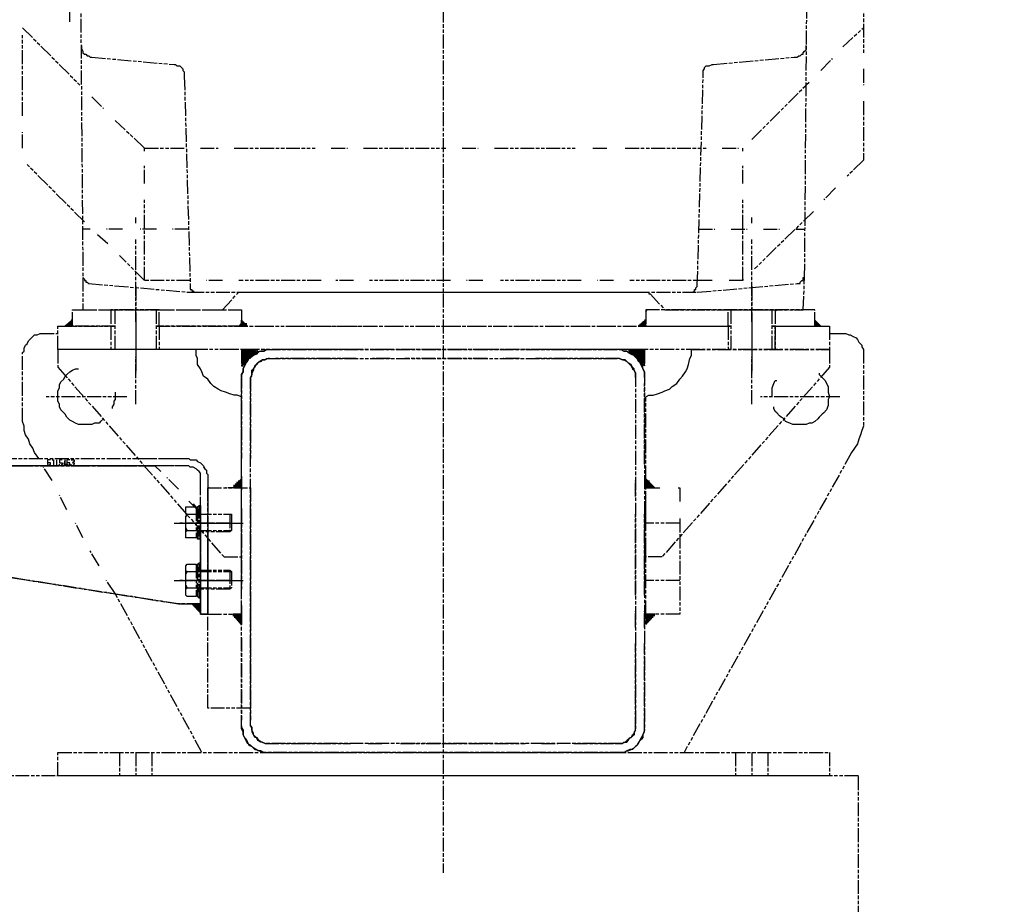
# Model space of a CAD drawing. Header units: millimetres. Extents: x -34725 to 178350, y -13707 to 126150.
# Tile 267 of 272: x 51759 to 52614, y 114395 to 115163. Entities that reach past the tile are written whole.
import ezdxf

# ---------------------------------------------------------------- set-up
doc = ezdxf.new("R2010")
doc.units = ezdxf.units.MM
doc.linetypes.add('AM_ISO09W050', pattern=[22.5, 12, -1.5, 3, -1.5, 3, -1.5])
doc.layers.get('Defpoints').update_dxf_attribs({"linetype": 'CONTINUOUS'})
doc.layers.add('AM_11', color=3, linetype='AM_ISO09W050', lineweight=25)
doc.layers.add('AM_5', color=3, linetype='CONTINUOUS', lineweight=25)
doc.styles.get("Standard").update_dxf_attribs({"font": 'isocp.shx'})
doc.dimstyles.new('AM_ISO', dxfattribs={"dimtxt": 3.5, "dimasz": 2.5, "dimexe": 2, "dimexo": 1, "dimgap": 0.6, "dimtad": 1, "dimdsep": 46, "dimtxsty": 'Standard', "dimcen": 0, "dimclrd": 256, "dimclre": 256, "dimclrt": 2, "dimadec": 0, "dimazin": 2, "dimtp": 0.1, "dimtm": 0.1, "dimtfac": 0.71, "dimtmove": 0, "dimatfit": 3, "dimfxl": 1, "dimtfill": 1, "dimtfillclr": 256, "dimlwd": -1, "dimlwe": -1, "dimarcsym": 0})

# ---------------------------------------------------------------- blocks, each defined once
blk = doc.blocks.new('*D83')
at = {"layer": 'AM_5', "transparency": 16777216}
for p, q in [((52566.65, 115411.47), (55584.17, 115411.47)), ((55284.17, 115036.47), (55284.17, 114286.47)), ((53786.9, 113911.47), (55584.17, 113911.47)), ((55284.17, 113911.47), (55284.17, 111856.7))]:
    blk.add_line(p, q, dxfattribs=at)
for points in [[(55221.67, 115036.47), (55346.67, 115036.47), (55284.17, 115411.47)], [(55221.67, 114286.47), (55346.67, 114286.47), (55284.17, 113911.47)]]:
    blk.add_solid(points, dxfattribs=at)
at = {"layer": 'Defpoints', "color": 0, "transparency": 16777216}
for p in [(52416.65, 115411.47), (55284.17, 115411.47), (53636.9, 113911.47)]:
    blk.add_point(p, dxfattribs=at)
at = {"layer": 'AM_5', "color": 2, "transparency": 16777216, "insert": (54931.67, 112550.65), "char_height": 525, "attachment_point": 5, "rotation": 90, "bg_fill": 3, "box_fill_scale": 1.1, "bg_fill_color": 256, "bg_fill_true_color": 13158600, "bg_fill_transparency": 0}
blk.add_mtext('1500', dxfattribs=at)

msp = doc.modelspace()

# ---------------------------------------------------------------- linework, layer by layer
at = {"layer": 'AM_11'}
for p, q in [((52126.896, 116050.261), (52126.896, 114422.395)), ((52487.601, 114506.467), (50571.896, 114506.467)), ((52487.601, 114156.467), (52487.601, 114506.467))]:
    msp.add_line(p, q, dxfattribs=at)
for points in [[(51810.338, 115411.467), (51814.167, 114939.182), (51815.443, 114937.906), (51815.443, 114936.63), (51816.72, 114936.63), (51816.72, 114935.353), (51817.996, 114935.353), (51819.273, 114934.077), (51907.347, 114926.418), (52347.721, 114926.418), (52434.519, 114934.077), (52437.072, 114934.077), (52437.072, 114935.353), (52438.349, 114936.63), (52439.625, 114936.63), (52439.625, 114937.906), (52439.625, 114939.182), (52440.902, 114939.182), (52444.731, 115411.467)], [(51880.542, 114897.06), (51880.542, 114911.101), (51838.419, 114911.101), (51838.419, 114897.06), (51842.249, 114897.06), (51805.232, 114897.06), (51805.232, 114911.101), (51952.023, 114911.101), (51952.023, 114897.06), (51877.989, 114897.06)], [(52449.837, 114897.06), (52449.837, 114911.101), (52303.046, 114911.101), (52303.046, 114897.06), (52377.079, 114897.06), (52374.527, 114897.06), (52374.527, 114911.101), (52415.373, 114911.101), (52415.373, 114897.06), (52412.82, 114897.06)], [(51805.232, 114897.06), (51805.232, 114902.166), (51798.85, 114897.06)], [(51805.232, 114900.889), (51803.955, 114900.889), (51805.232, 114900.889), (51803.955, 114900.889), (51805.232, 114900.889), (51803.955, 114900.889), (51805.232, 114900.889), (51802.679, 114900.889)], [(51803.955, 114902.166), (51805.232, 114902.166)], [(51803.955, 114900.889), (51805.232, 114900.889), (51803.955, 114900.889), (51805.232, 114900.889), (51803.955, 114900.889), (51805.232, 114900.889)], [(51952.023, 114897.06), (51957.129, 114897.06), (51952.023, 114902.166)], [(51953.299, 114897.06), (51953.299, 114900.889), (51953.299, 114897.06), (51953.299, 114900.889), (51953.299, 114897.06), (51953.299, 114900.889), (51953.299, 114897.06), (51953.299, 114900.889)], [(52303.046, 114897.06), (52303.046, 114902.166), (52296.663, 114897.06)], [(52303.046, 114900.889), (52301.769, 114900.889), (52303.046, 114900.889), (52301.769, 114900.889), (52303.046, 114900.889), (52300.493, 114900.889), (52303.046, 114900.889), (52300.493, 114900.889)], [(52301.769, 114902.166), (52303.046, 114902.166)], [(52301.769, 114902.166), (52303.046, 114902.166)], [(52301.769, 114900.889), (52303.046, 114900.889), (52301.769, 114900.889), (52303.046, 114900.889)], [(52449.837, 114897.06), (52454.943, 114897.06), (52449.837, 114902.166)], [(52451.113, 114897.06), (52451.113, 114900.889), (52451.113, 114897.06), (52451.113, 114900.889), (52451.113, 114897.06), (52451.113, 114900.889), (52451.113, 114897.06), (52451.113, 114900.889)], [(51792.467, 114897.06), (51838.419, 114897.06), (51838.419, 114876.637), (51792.467, 114876.637)], [(51805.232, 114898.336), (51801.402, 114898.336), (51805.232, 114898.336), (51801.402, 114898.336), (51805.232, 114898.336), (51801.402, 114898.336), (51805.232, 114898.336), (51800.126, 114898.336)], [(51800.126, 114897.06), (51805.232, 114897.06), (51800.126, 114897.06), (51805.232, 114897.06), (51800.126, 114897.06), (51805.232, 114897.06)], [(51800.126, 114897.06), (51805.232, 114897.06), (51800.126, 114897.06), (51805.232, 114897.06), (51800.126, 114897.06), (51805.232, 114897.06)], [(51801.402, 114899.613), (51805.232, 114899.613), (51801.402, 114899.613), (51805.232, 114899.613), (51801.402, 114899.613), (51805.232, 114899.613)], [(51802.679, 114899.613), (51805.232, 114899.613), (51802.679, 114899.613), (51805.232, 114899.613), (51802.679, 114899.613), (51805.232, 114899.613)], [(51954.576, 114899.613), (51954.576, 114897.06), (51954.576, 114899.613), (51954.576, 114897.06), (51954.576, 114899.613), (51954.576, 114897.06), (51954.576, 114899.613), (51954.576, 114897.06)], [(51955.852, 114897.06), (51955.852, 114899.613), (51955.852, 114897.06), (51955.852, 114899.613), (51955.852, 114897.06), (51955.852, 114899.613), (51955.852, 114897.06), (51955.852, 114899.613)], [(51955.852, 114898.336), (51955.852, 114897.06), (51955.852, 114898.336), (51955.852, 114897.06), (51955.852, 114898.336), (51955.852, 114897.06), (51955.852, 114898.336), (51955.852, 114897.06)], [(52296.663, 114897.06), (52303.046, 114897.06), (52296.663, 114897.06), (52303.046, 114897.06)], [(52296.663, 114897.06), (52303.046, 114897.06), (52296.663, 114897.06), (52303.046, 114897.06)], [(52303.046, 114898.336), (52299.216, 114898.336), (52303.046, 114898.336), (52299.216, 114898.336), (52303.046, 114898.336), (52297.94, 114898.336), (52303.046, 114898.336), (52297.94, 114898.336)], [(52297.94, 114897.06), (52303.046, 114897.06), (52297.94, 114897.06), (52303.046, 114897.06)], [(52299.216, 114899.613), (52303.046, 114899.613), (52299.216, 114899.613), (52303.046, 114899.613)], [(52299.216, 114899.613), (52303.046, 114899.613), (52299.216, 114899.613), (52303.046, 114899.613)], [(52300.493, 114899.613), (52303.046, 114899.613), (52300.493, 114899.613), (52303.046, 114899.613)], [(52462.601, 114897.06), (52462.601, 114876.637), (52415.373, 114876.637), (52415.373, 114897.06)], [(52452.39, 114897.06), (52452.39, 114898.336), (52452.39, 114897.06), (52452.39, 114899.613), (52452.39, 114897.06), (52452.39, 114899.613), (52452.39, 114897.06), (52452.39, 114899.613)], [(52452.39, 114899.613), (52452.39, 114897.06), (52452.39, 114899.613), (52452.39, 114897.06), (52452.39, 114899.613), (52452.39, 114897.06)], [(52453.666, 114898.336), (52453.666, 114897.06), (52453.666, 114898.336), (52453.666, 114897.06), (52453.666, 114898.336), (52453.666, 114897.06)], [(51792.467, 114876.637), (51792.467, 114861.319), (51936.706, 114696.658), (51952.023, 114696.658), (51952.023, 114835.79), (51948.194, 114837.067), (51945.641, 114837.067), (51941.811, 114838.343), (51937.982, 114839.62), (51934.153, 114840.896), (51931.6, 114842.173), (51927.771, 114844.725), (51925.218, 114847.278), (51922.665, 114851.108), (51918.835, 114853.661), (51917.559, 114857.49), (51916.283, 114860.043), (51913.73, 114863.872), (51913.73, 114868.978), (51912.453, 114871.531), (51912.453, 114876.637)], [(51952.023, 114876.637), (51952.023, 114862.596), (51966.064, 114876.637)], [(51952.023, 114852.384), (51952.023, 114854.937), (51953.299, 114857.49), (51953.299, 114860.043), (51954.576, 114862.596), (51955.852, 114865.149), (51957.129, 114866.425), (51958.405, 114868.978), (51960.958, 114870.254), (51963.511, 114872.807), (51964.787, 114874.084), (51967.34, 114875.36), (51971.17, 114875.36), (51973.723, 114876.637), (52281.346, 114876.637), (52283.899, 114875.36), (52286.452, 114875.36), (52287.728, 114874.084), (52290.281, 114872.807), (52292.834, 114871.531), (52295.387, 114870.254), (52296.663, 114867.702), (52297.94, 114865.149), (52299.216, 114862.596), (52300.493, 114860.043), (52301.769, 114857.49), (52301.769, 114546.037), (52300.493, 114542.208), (52300.493, 114539.655), (52299.216, 114538.379), (52296.663, 114535.826), (52295.387, 114533.273), (52294.11, 114531.996), (52291.558, 114529.443), (52289.005, 114529.443), (52286.452, 114528.167), (52283.899, 114526.891), (51971.17, 114526.891), (51968.617, 114528.167), (51966.064, 114528.167), (51964.787, 114529.443), (51962.235, 114530.72), (51959.682, 114533.273), (51957.129, 114534.549), (51955.852, 114537.102), (51954.576, 114539.655), (51953.299, 114542.208), (51953.299, 114544.761), (51952.023, 114547.314)], [(52301.769, 114876.637), (52287.728, 114876.637), (52301.769, 114862.596)], [(52289.005, 114875.36), (52289.005, 114876.637)], [(52295.387, 114876.637), (52295.387, 114870.254), (52295.387, 114876.637), (52295.387, 114868.978)], [(52296.663, 114876.637), (52296.663, 114868.978), (52296.663, 114876.637), (52296.663, 114867.702)], [(52462.601, 114876.637), (52462.601, 114861.319), (52317.086, 114696.658), (52303.046, 114696.658), (52303.046, 114835.79), (52305.598, 114837.067), (52309.428, 114837.067), (52313.257, 114838.343), (52317.086, 114839.62), (52319.639, 114840.896), (52323.469, 114842.173), (52326.022, 114844.725), (52329.851, 114847.278), (52332.404, 114851.108), (52334.957, 114853.661), (52337.51, 114857.49), (52338.786, 114860.043), (52340.062, 114863.872), (52341.339, 114868.978), (52342.615, 114871.531), (52342.615, 114876.637)], [(51964.787, 114874.084), (51952.023, 114874.084), (51964.787, 114874.084), (51952.023, 114874.084)], [(51963.511, 114872.807), (51952.023, 114872.807), (51963.511, 114872.807), (51952.023, 114872.807)], [(51962.235, 114871.531), (51952.023, 114871.531), (51962.235, 114871.531), (51952.023, 114871.531)], [(51959.682, 114852.384), (51960.958, 114853.661), (51960.958, 114856.213), (51960.958, 114858.766), (51962.235, 114860.043), (51963.511, 114861.319), (51964.787, 114863.872), (51966.064, 114865.149), (51967.34, 114866.425), (51969.893, 114867.702), (51972.446, 114867.702), (51973.723, 114868.978), (52280.07, 114868.978), (52282.622, 114867.702), (52283.899, 114867.702), (52286.452, 114866.425), (52287.728, 114865.149), (52289.005, 114863.872), (52290.281, 114862.596), (52291.558, 114860.043), (52292.834, 114858.766), (52294.11, 114856.213), (52294.11, 114546.037), (52292.834, 114544.761), (52292.834, 114542.208), (52291.558, 114540.931), (52290.281, 114539.655), (52287.728, 114538.379), (52286.452, 114537.102), (52285.175, 114535.826), (52282.622, 114534.549), (51972.446, 114534.549), (51969.893, 114535.826), (51968.617, 114535.826), (51966.064, 114537.102), (51964.787, 114539.655), (51963.511, 114539.655), (51962.235, 114542.208), (51962.235, 114543.484), (51960.958, 114546.037), (51960.958, 114548.59), (51959.682, 114549.867)], [(51922.665, 114646.876), (51916.283, 114646.876), (51916.283, 114765.586), (51916.283, 114769.415), (51915.006, 114770.692), (51913.73, 114771.968), (51912.453, 114773.245), (51909.9, 114774.521), (51907.347, 114774.521), (51906.071, 114775.797), (51182.326, 114775.797), (51182.326, 114782.18), (51906.071, 114782.18), (51907.347, 114780.903), (51912.453, 114780.903), (51913.73, 114779.627), (51916.283, 114778.35), (51917.559, 114777.074), (51918.835, 114775.797), (51920.112, 114773.245), (51921.388, 114771.968), (51921.388, 114769.415), (51922.665, 114768.139)], [(51749.068, 114775.797), (51763.109, 114775.797)], [(51777.15, 114775.797), (51791.191, 114775.797)], [(51805.232, 114775.797), (51819.273, 114775.797)], [(51833.314, 114775.797), (51848.631, 114775.797)], [(51952.023, 114756.651), (51944.364, 114756.651), (51952.023, 114764.309)], [(52303.046, 114756.651), (52310.704, 114756.651), (52303.046, 114764.309)], [(51959.682, 114756.651), (51959.682, 114565.184), (51922.665, 114565.184), (51922.665, 114756.651)], [(51945.641, 114757.927), (51945.641, 114756.651), (51945.641, 114757.927), (51945.641, 114756.651), (51945.641, 114757.927), (51945.641, 114756.651), (51945.641, 114757.927), (51945.641, 114756.651), (51945.641, 114757.927), (51945.641, 114756.651)], [(51950.747, 114756.651), (51950.747, 114763.033), (51950.747, 114756.651), (51950.747, 114763.033)], [(51950.747, 114763.033), (51950.747, 114756.651), (51950.747, 114763.033), (51950.747, 114756.651)], [(52304.322, 114763.033), (52304.322, 114756.651), (52304.322, 114763.033), (52304.322, 114756.651), (52304.322, 114763.033), (52304.322, 114756.651), (52304.322, 114763.033), (52304.322, 114756.651)], [(51904.794, 114713.252), (51903.518, 114713.252), (51903.518, 114714.528), (51903.518, 114715.804), (51903.518, 114718.357), (51904.794, 114719.634), (51903.518, 114722.187), (51903.518, 114731.122), (51904.794, 114733.675), (51903.518, 114733.675), (51903.518, 114734.951), (51903.518, 114736.228), (51903.518, 114740.057), (51904.794, 114740.057), (51912.453, 114740.057), (51912.453, 114713.252)], [(51913.73, 114718.357), (51913.73, 114717.081), (51913.73, 114714.528), (51912.453, 114714.528), (51912.453, 114713.252), (51904.794, 114713.252), (51903.518, 114713.252), (51903.518, 114714.528), (51903.518, 114715.804), (51903.518, 114740.057), (51904.794, 114740.057), (51912.453, 114740.057), (51912.453, 114737.504), (51913.73, 114737.504), (51913.73, 114734.951), (51913.73, 114733.675), (51943.088, 114733.675), (51943.088, 114726.016), (51943.088, 114719.634), (51941.811, 114718.357)], [(51916.283, 114741.333), (51916.283, 114711.975), (51915.006, 114711.975), (51913.73, 114711.975), (51913.73, 114740.057), (51915.006, 114741.333)], [(51897.136, 114726.016), (51941.811, 114726.016)], [(51904.794, 114662.194), (51903.518, 114663.47), (51903.518, 114664.747), (51903.518, 114666.023), (51903.518, 114667.3), (51903.518, 114668.576), (51904.794, 114669.852), (51903.518, 114672.405), (51903.518, 114681.34), (51904.794, 114683.893), (51903.518, 114683.893), (51903.518, 114685.17), (51903.518, 114686.446), (51903.518, 114688.999), (51904.794, 114690.276), (51912.453, 114690.276), (51912.453, 114662.194)], [(51913.73, 114668.576), (51913.73, 114667.3), (51913.73, 114666.023), (51912.453, 114666.023), (51912.453, 114662.194), (51904.794, 114662.194), (51903.518, 114663.47), (51903.518, 114688.999), (51904.794, 114690.276), (51912.453, 114690.276), (51912.453, 114687.723), (51913.73, 114687.723), (51913.73, 114685.17), (51941.811, 114685.17), (51943.088, 114683.893), (51943.088, 114669.852), (51941.811, 114668.576)], [(51916.283, 114691.552), (51916.283, 114660.917), (51915.006, 114660.917), (51913.73, 114662.194), (51913.73, 114690.276), (51915.006, 114691.552)], [(51941.811, 114676.235), (51897.136, 114676.235)], [(51916.283, 114655.812), (51916.283, 114648.153), (51908.624, 114655.812)], [(51909.9, 114654.535), (51916.283, 114654.535), (51909.9, 114654.535), (51916.283, 114654.535), (51909.9, 114654.535), (51916.283, 114654.535)], [(51911.177, 114653.259), (51916.283, 114653.259), (51911.177, 114653.259), (51916.283, 114653.259), (51911.177, 114653.259), (51916.283, 114653.259)], [(51912.453, 114651.982), (51916.283, 114651.982), (51912.453, 114651.982), (51916.283, 114651.982), (51912.453, 114651.982), (51916.283, 114651.982)], [(51913.73, 114650.706), (51916.283, 114650.706), (51913.73, 114650.706), (51916.283, 114650.706), (51913.73, 114650.706), (51916.283, 114650.706)], [(51915.006, 114649.429), (51916.283, 114649.429), (51915.006, 114649.429), (51916.283, 114649.429), (51915.006, 114649.429), (51916.283, 114649.429)], [(51952.023, 114646.876), (51952.023, 114637.941), (51944.364, 114646.876)], [(51952.023, 114645.6), (51945.641, 114645.6), (51952.023, 114645.6), (51944.364, 114645.6), (51952.023, 114645.6), (51944.364, 114645.6)], [(51945.641, 114645.6), (51952.023, 114645.6), (51945.641, 114645.6), (51952.023, 114645.6)], [(51945.641, 114644.324), (51952.023, 114644.324), (51945.641, 114644.324), (51952.023, 114644.324)], [(52303.046, 114646.876), (52303.046, 114637.941), (52310.704, 114646.876)], [(52303.046, 114645.6), (52309.428, 114645.6), (52303.046, 114645.6), (52309.428, 114645.6), (52303.046, 114645.6), (52309.428, 114645.6), (52303.046, 114645.6), (52310.704, 114645.6)], [(52303.046, 114644.324), (52308.151, 114644.324), (52303.046, 114644.324), (52308.151, 114644.324), (52303.046, 114644.324), (52308.151, 114644.324), (52303.046, 114644.324), (52309.428, 114644.324)], [(51946.917, 114643.047), (51952.023, 114643.047), (51946.917, 114643.047), (51952.023, 114643.047)], [(51948.194, 114641.771), (51952.023, 114641.771), (51948.194, 114641.771), (51952.023, 114641.771)], [(51949.47, 114640.494), (51952.023, 114640.494), (51949.47, 114640.494), (51952.023, 114640.494)], [(51950.747, 114639.218), (51952.023, 114639.218), (51950.747, 114639.218), (51952.023, 114639.218)], [(52303.046, 114643.047), (52306.875, 114643.047), (52303.046, 114643.047), (52306.875, 114643.047), (52303.046, 114643.047), (52306.875, 114643.047), (52303.046, 114643.047), (52308.151, 114643.047)], [(52303.046, 114641.771), (52305.598, 114641.771), (52303.046, 114641.771), (52305.598, 114641.771), (52303.046, 114641.771), (52305.598, 114641.771), (52303.046, 114641.771), (52306.875, 114641.771)], [(52462.601, 114526.891), (52462.601, 114506.467), (51792.467, 114506.467), (51792.467, 114526.891)]]:
    msp.add_lwpolyline(points, close=True, dxfattribs=at)
for points in [[(51802.679, 115161.284), (51802.679, 115211.065)], [(52491.96, 115204.683), (52491.96, 115134.479)], [(51761.833, 115156.178), (51811.614, 115106.397)], [(51761.833, 115079.591), (51761.833, 115149.796)], [(52474.089, 115139.584), (52491.96, 115156.178)], [(51812.89, 115140.861), (51812.89, 115139.584), (51812.89, 115138.308), (51814.167, 115135.755), (51814.167, 115134.479), (51815.443, 115133.202), (51816.72, 115133.202), (51817.996, 115131.926), (51819.273, 115131.926), (51820.549, 115130.649), (51821.826, 115130.649), (51893.306, 115124.267), (51894.583, 115124.267), (51895.859, 115122.991), (51898.412, 115122.991), (51899.689, 115121.714), (51900.965, 115120.438), (51900.965, 115119.161), (51902.242, 115117.885), (51902.242, 115114.056), (51907.347, 114932.8), (51907.347, 114928.971), (51908.624, 114928.971), (51908.624, 114927.694), (51909.9, 114927.694), (51911.177, 114926.418), (51913.73, 114926.418)], [(52341.339, 114926.418), (52342.615, 114926.418), (52343.892, 114926.418), (52345.168, 114927.694), (52345.168, 114928.971), (52346.445, 114928.971), (52346.445, 114930.247), (52347.721, 114931.524), (52347.721, 114932.8), (52352.827, 115114.056), (52352.827, 115119.161), (52354.103, 115120.438), (52354.103, 115121.714), (52355.38, 115122.991), (52357.933, 115122.991), (52360.486, 115124.267), (52361.762, 115124.267), (52431.967, 115130.649), (52434.519, 115130.649), (52435.796, 115131.926), (52437.072, 115131.926), (52438.349, 115133.202), (52439.625, 115133.202), (52439.625, 115134.479), (52440.902, 115135.755), (52442.178, 115137.032), (52442.178, 115140.861)], [(52454.943, 115119.161), (52465.154, 115129.373)], [(52491.96, 115120.438), (52491.96, 115106.397)], [(52394.95, 115059.168), (52444.731, 115108.95)], [(51821.826, 115096.185), (51832.037, 115085.974)], [(52491.96, 115092.356), (52491.96, 115041.298), (52477.919, 115027.257)], [(51842.249, 115075.762), (51867.778, 115051.51), (51902.242, 115051.51)], [(51761.833, 115051.51), (51761.833, 115065.551)], [(51867.778, 115048.957), (51867.778, 115051.51)], [(51916.283, 115051.51), (51931.6, 115051.51)], [(51945.641, 115051.51), (52015.845, 115051.51)], [(52029.886, 115051.51), (52043.927, 115051.51)], [(52057.968, 115051.51), (52129.449, 115051.51)], [(52143.49, 115051.51), (52157.531, 115051.51)], [(52171.572, 115051.51), (52241.776, 115051.51)], [(52257.094, 115051.51), (52269.858, 115051.51)], [(52285.175, 115051.51), (52355.38, 115051.51)], [(52369.421, 115051.51), (52383.462, 115051.51)], [(52387.291, 115048.957), (52387.291, 115051.51)], [(51815.443, 114987.687), (51765.662, 115037.469)], [(51867.778, 115020.875), (51867.778, 115036.192)], [(52387.291, 115020.875), (52387.291, 115036.192)], [(52467.707, 115017.046), (52457.495, 115006.834)], [(51867.778, 114936.63), (51867.778, 115006.834)], [(52387.291, 114936.63), (52387.291, 115006.834)], [(52448.56, 114996.623), (52397.503, 114946.841)], [(51860.119, 114986.411), (51860.119, 114991.517)], [(52394.95, 114986.411), (52394.95, 114991.517)], [(51820.549, 114981.305), (51814.167, 114981.305)], [(51848.631, 114981.305), (51834.59, 114981.305)], [(51877.989, 114981.305), (51863.948, 114981.305)], [(51906.071, 114981.305), (51892.03, 114981.305)], [(52348.998, 114981.305), (52363.039, 114981.305)], [(52377.079, 114981.305), (52391.12, 114981.305)], [(52405.161, 114981.305), (52419.202, 114981.305)], [(52433.243, 114981.305), (52440.902, 114981.305)], [(51835.866, 114968.541), (51825.655, 114977.476)], [(51860.119, 114900.889), (51860.119, 114972.37)], [(52394.95, 114900.889), (52394.95, 114972.37)], [(51907.347, 114936.63), (51867.778, 114936.63), (51846.078, 114958.329)], [(51814.167, 114939.182), (51814.167, 114911.101), (51935.429, 114911.101), (51948.194, 114925.142), (51949.47, 114926.418), (52305.598, 114926.418), (52305.598, 114925.142), (52306.875, 114925.142), (52319.639, 114911.101), (52439.625, 114911.101), (52440.902, 114939.182)], [(51935.429, 114936.63), (51921.388, 114936.63)], [(52020.951, 114936.63), (51949.47, 114936.63)], [(52049.033, 114936.63), (52033.716, 114936.63)], [(52133.278, 114936.63), (52063.074, 114936.63)], [(52161.36, 114936.63), (52147.319, 114936.63)], [(52246.882, 114936.63), (52176.677, 114936.63)], [(52274.964, 114936.63), (52260.923, 114936.63)], [(52360.486, 114936.63), (52289.005, 114936.63)], [(52387.291, 114937.906), (52387.291, 114936.63), (52374.527, 114936.63)], [(51860.119, 114931.524), (51860.119, 114897.06), (51860.119, 114856.213)], [(52394.95, 114931.524), (52394.95, 114897.06), (52394.95, 114856.213)], [(51842.249, 114876.637), (51842.249, 114911.101)], [(51877.989, 114876.637), (51877.989, 114911.101)], [(52303.046, 114909.824), (52304.322, 114911.101)], [(52377.079, 114876.637), (52377.079, 114911.101)], [(52412.82, 114876.637), (52412.82, 114911.101)], [(52415.373, 114909.824), (52416.649, 114911.101)], [(51803.955, 114900.889), (51805.232, 114900.889)], [(51805.232, 114902.166), (51805.232, 114902.166)], [(51805.232, 114902.166), (51805.232, 114902.166)], [(51953.299, 114900.889), (51953.299, 114897.06), (51953.299, 114900.889), (51953.299, 114897.06), (51953.299, 114900.889), (51953.299, 114897.06), (51953.299, 114900.889), (51953.299, 114897.06), (51952.023, 114897.06), (51952.023, 114902.166), (51952.023, 114897.06), (51952.023, 114902.166)], [(52301.769, 114900.889), (52303.046, 114900.889), (52301.769, 114900.889), (52303.046, 114900.889)], [(52451.113, 114900.889), (52451.113, 114897.06), (52451.113, 114900.889), (52451.113, 114897.06), (52451.113, 114900.889), (52451.113, 114897.06), (52449.837, 114897.06), (52449.837, 114900.889), (52449.837, 114897.06), (52449.837, 114902.166), (52449.837, 114897.06), (52449.837, 114902.166)], [(52412.82, 114897.06), (52462.601, 114897.06), (52462.601, 114876.637), (51792.467, 114876.637), (51792.467, 114897.06), (51842.249, 114897.06)], [(51805.232, 114898.336), (51800.126, 114898.336), (51805.232, 114898.336), (51800.126, 114898.336), (51805.232, 114898.336), (51800.126, 114898.336), (51805.232, 114898.336), (51800.126, 114898.336)], [(51800.126, 114897.06), (51805.232, 114897.06), (51800.126, 114897.06)], [(51801.402, 114899.613), (51805.232, 114899.613), (51802.679, 114899.613), (51805.232, 114899.613), (51802.679, 114899.613), (51805.232, 114899.613), (51802.679, 114899.613), (51805.232, 114899.613), (51802.679, 114899.613)], [(51801.402, 114899.613), (51805.232, 114899.613), (51801.402, 114899.613)], [(51803.955, 114897.06), (51803.955, 114897.06)], [(51838.419, 114897.06), (51838.419, 114876.637)], [(51877.989, 114897.06), (52377.079, 114897.06)], [(51880.542, 114897.06), (51880.542, 114876.637)], [(51949.47, 114897.06), (51952.023, 114899.613)], [(51954.576, 114897.06), (51954.576, 114899.613), (51954.576, 114897.06), (51954.576, 114899.613), (51954.576, 114897.06), (51954.576, 114899.613), (51954.576, 114897.06), (51954.576, 114899.613)], [(51955.852, 114898.336), (51955.852, 114897.06), (51955.852, 114898.336), (51955.852, 114897.06), (51955.852, 114898.336), (51955.852, 114897.06), (51955.852, 114898.336), (51955.852, 114897.06)], [(51957.129, 114897.06), (51957.129, 114897.06)], [(51957.129, 114897.06), (51957.129, 114897.06)], [(51957.129, 114897.06), (51957.129, 114897.06)], [(51957.129, 114897.06), (51957.129, 114897.06)], [(51957.129, 114897.06), (51957.129, 114897.06)], [(51957.129, 114897.06), (51957.129, 114897.06)], [(51957.129, 114897.06), (51957.129, 114897.06)], [(51957.129, 114897.06), (51957.129, 114897.06)], [(51964.787, 114897.06), (51980.105, 114897.06)], [(51994.146, 114897.06), (52064.35, 114897.06)], [(52078.391, 114897.06), (52092.432, 114897.06)], [(52107.749, 114897.06), (52177.954, 114897.06)], [(52191.995, 114897.06), (52206.036, 114897.06)], [(52220.077, 114897.06), (52291.558, 114897.06)], [(52296.663, 114897.06), (52303.046, 114897.06), (52296.663, 114897.06)], [(52303.046, 114898.336), (52297.94, 114898.336), (52303.046, 114898.336), (52297.94, 114898.336), (52303.046, 114898.336), (52297.94, 114898.336), (52303.046, 114898.336), (52297.94, 114898.336)], [(52299.216, 114899.613), (52303.046, 114899.613), (52299.216, 114899.613), (52303.046, 114899.613), (52300.493, 114899.613), (52303.046, 114899.613), (52300.493, 114899.613), (52303.046, 114899.613), (52300.493, 114899.613), (52303.046, 114899.613), (52300.493, 114899.613)], [(52301.769, 114897.06), (52301.769, 114897.06)], [(52305.598, 114897.06), (52319.639, 114897.06)], [(52374.527, 114897.06), (52374.527, 114897.06)], [(52374.527, 114897.06), (52374.527, 114876.637)], [(52415.373, 114897.06), (52415.373, 114876.637)], [(52451.113, 114899.613), (52451.113, 114897.06), (52451.113, 114899.613)], [(52452.39, 114897.06), (52452.39, 114899.613), (52452.39, 114897.06), (52452.39, 114899.613), (52452.39, 114897.06), (52452.39, 114899.613), (52452.39, 114897.06), (52452.39, 114899.613)], [(52452.39, 114899.613), (52452.39, 114897.06), (52452.39, 114899.613)], [(52453.666, 114898.336), (52453.666, 114897.06), (52453.666, 114898.336), (52453.666, 114897.06), (52453.666, 114898.336), (52453.666, 114897.06), (52453.666, 114898.336), (52453.666, 114897.06)], [(52453.666, 114897.06), (52453.666, 114897.06)], [(52454.943, 114897.06), (52454.943, 114897.06)], [(52454.943, 114897.06), (52454.943, 114897.06)], [(52454.943, 114897.06), (52454.943, 114897.06)], [(51775.873, 114782.18), (51772.044, 114787.285), (51770.768, 114791.115), (51768.215, 114794.944), (51766.938, 114798.773), (51764.385, 114802.603), (51763.109, 114806.432), (51763.109, 114810.261), (51761.833, 114814.091), (51761.833, 114874.084), (51763.109, 114875.36), (51763.109, 114877.913), (51764.385, 114880.466), (51765.662, 114881.742), (51766.938, 114884.295), (51768.215, 114885.572), (51770.768, 114888.125), (51772.044, 114889.401), (51774.597, 114889.401), (51777.15, 114890.678), (51792.467, 114890.678)], [(51860.119, 114886.848), (51860.119, 114861.319)], [(52462.601, 114890.678), (52471.536, 114890.678), (52474.089, 114890.678), (52476.642, 114890.678), (52479.195, 114889.401), (52480.472, 114889.401), (52483.024, 114888.125), (52485.577, 114886.848), (52486.854, 114885.572), (52488.13, 114883.019), (52490.683, 114880.466), (52490.683, 114879.19), (52491.96, 114876.637), (52491.96, 114810.261), (52490.683, 114806.432), (52489.407, 114802.603), (52488.13, 114798.773), (52486.854, 114794.944), (52484.301, 114791.115), (52481.748, 114787.285), (52336.233, 114526.891)], [(52394.95, 114886.848), (52394.95, 114861.319)], [(51949.47, 114876.637), (51935.429, 114876.637)], [(51966.064, 114876.637), (51952.023, 114876.637), (51966.064, 114876.637)], [(51976.275, 114876.637), (51973.723, 114876.637), (51971.17, 114875.36), (51968.617, 114875.36), (51966.064, 114874.084), (51964.787, 114872.807), (51962.235, 114871.531), (51959.682, 114870.254), (51957.129, 114867.702), (51955.852, 114865.149), (51954.576, 114862.596), (51953.299, 114860.043), (51953.299, 114857.49), (51952.023, 114854.937), (51952.023, 114782.18)], [(51964.787, 114875.36), (51952.023, 114875.36), (51964.787, 114875.36)], [(51964.787, 114875.36), (51952.023, 114875.36), (51964.787, 114875.36), (51952.023, 114875.36), (51966.064, 114875.36)], [(51953.299, 114875.36), (51953.299, 114875.36)], [(52051.586, 114876.637), (51981.381, 114876.637)], [(52080.944, 114876.637), (52065.627, 114876.637)], [(52147.319, 114876.637), (52077.115, 114876.637)], [(52165.189, 114876.637), (52093.708, 114876.637)], [(52175.401, 114876.637), (52161.36, 114876.637)], [(52193.271, 114876.637), (52179.23, 114876.637)], [(52260.923, 114876.637), (52189.442, 114876.637)], [(52301.769, 114852.384), (52301.769, 114854.937), (52301.769, 114857.49), (52300.493, 114860.043), (52300.493, 114862.596), (52299.216, 114865.149), (52296.663, 114866.425), (52295.387, 114868.978), (52294.11, 114870.254), (52291.558, 114872.807), (52289.005, 114874.084), (52286.452, 114875.36), (52283.899, 114875.36), (52281.346, 114876.637), (52207.312, 114876.637)], [(52289.005, 114875.36), (52289.005, 114876.637), (52289.005, 114875.36), (52289.005, 114876.637), (52274.964, 114876.637)], [(52287.728, 114876.637), (52287.728, 114876.637)], [(52290.281, 114874.084), (52290.281, 114876.637), (52290.281, 114874.084), (52290.281, 114876.637), (52290.281, 114875.36)], [(52290.281, 114874.084), (52290.281, 114876.637), (52290.281, 114874.084)], [(52291.558, 114872.807), (52291.558, 114876.637), (52291.558, 114872.807), (52291.558, 114876.637), (52291.558, 114874.084)], [(52291.558, 114872.807), (52291.558, 114876.637), (52291.558, 114872.807)], [(52292.834, 114871.531), (52292.834, 114876.637), (52292.834, 114871.531), (52292.834, 114876.637), (52292.834, 114872.807)], [(52292.834, 114871.531), (52292.834, 114876.637), (52292.834, 114871.531)], [(52294.11, 114870.254), (52294.11, 114876.637), (52294.11, 114870.254), (52294.11, 114876.637), (52294.11, 114871.531)], [(52294.11, 114870.254), (52294.11, 114876.637), (52294.11, 114870.254)], [(52295.387, 114870.254), (52295.387, 114876.637), (52295.387, 114870.254)], [(52296.663, 114868.978), (52296.663, 114876.637), (52296.663, 114868.978)], [(52296.663, 114876.637), (52296.663, 114867.702)], [(52296.663, 114867.702), (52296.663, 114876.637), (52296.663, 114867.702)], [(52297.94, 114867.702), (52297.94, 114876.637), (52297.94, 114866.425), (52297.94, 114876.637), (52297.94, 114866.425)], [(52297.94, 114866.425), (52297.94, 114876.637), (52297.94, 114866.425)], [(52299.216, 114866.425), (52299.216, 114876.637), (52299.216, 114865.149), (52299.216, 114876.637), (52299.216, 114865.149)], [(52299.216, 114865.149), (52299.216, 114876.637), (52299.216, 114865.149)], [(52300.493, 114865.149), (52300.493, 114876.637), (52300.493, 114863.872), (52300.493, 114876.637), (52300.493, 114863.872)], [(52300.493, 114863.872), (52300.493, 114876.637), (52300.493, 114863.872)], [(52301.769, 114863.872), (52301.769, 114876.637), (52301.769, 114862.596), (52301.769, 114876.637), (52301.769, 114862.596)], [(52301.769, 114862.596), (52301.769, 114876.637), (52301.769, 114862.596)], [(52301.769, 114875.36), (52301.769, 114875.36)], [(51860.119, 114829.408), (51860.119, 114870.254)], [(51963.511, 114874.084), (51952.023, 114874.084), (51963.511, 114874.084)], [(51962.235, 114872.807), (51952.023, 114872.807), (51962.235, 114872.807)], [(51960.958, 114871.531), (51952.023, 114871.531), (51960.958, 114871.531)], [(51952.023, 114870.254), (51960.958, 114870.254), (51952.023, 114870.254), (51960.958, 114870.254), (51952.023, 114870.254), (51959.682, 114870.254), (51952.023, 114870.254), (51959.682, 114870.254)], [(51959.682, 114870.254), (51952.023, 114870.254), (51959.682, 114870.254)], [(51959.682, 114868.978), (51952.023, 114868.978), (51958.405, 114868.978), (51952.023, 114868.978), (51958.405, 114868.978)], [(51958.405, 114868.978), (51952.023, 114868.978), (51958.405, 114868.978)], [(51958.405, 114867.702), (51952.023, 114867.702), (51957.129, 114867.702), (51952.023, 114867.702), (51957.129, 114867.702)], [(51957.129, 114867.702), (51952.023, 114867.702), (51957.129, 114867.702)], [(51957.129, 114866.425), (51952.023, 114866.425), (51955.852, 114866.425), (51952.023, 114866.425), (51955.852, 114866.425)], [(51955.852, 114866.425), (51952.023, 114866.425), (51955.852, 114866.425)], [(51976.275, 114868.978), (51974.999, 114868.978), (51972.446, 114867.702), (51969.893, 114867.702), (51968.617, 114866.425), (51966.064, 114865.149), (51964.787, 114863.872), (51963.511, 114862.596), (51962.235, 114860.043), (51962.235, 114858.766), (51960.958, 114856.213), (51960.958, 114854.937), (51959.682, 114852.384), (51959.682, 114782.18)], [(52051.586, 114868.978), (51981.381, 114868.978)], [(52080.944, 114868.978), (52065.627, 114868.978)], [(52165.189, 114868.978), (52093.708, 114868.978)], [(52193.271, 114868.978), (52179.23, 114868.978)], [(52294.11, 114852.384), (52294.11, 114853.661), (52294.11, 114856.213), (52292.834, 114858.766), (52292.834, 114860.043), (52291.558, 114861.319), (52290.281, 114863.872), (52287.728, 114865.149), (52286.452, 114866.425), (52285.175, 114867.702), (52282.622, 114867.702), (52280.07, 114868.978), (52207.312, 114868.978)], [(52394.95, 114829.408), (52394.95, 114870.254)], [(51798.85, 114853.661), (51800.126, 114854.937), (51802.679, 114857.49), (51805.232, 114858.766), (51807.785, 114860.043), (51810.338, 114860.043)], [(51955.852, 114865.149), (51952.023, 114865.149), (51955.852, 114865.149), (51952.023, 114865.149), (51954.576, 114865.149), (51952.023, 114865.149), (51954.576, 114865.149)], [(51954.576, 114863.872), (51952.023, 114863.872), (51954.576, 114863.872), (51952.023, 114863.872), (51953.299, 114863.872), (51952.023, 114863.872), (51953.299, 114863.872)], [(51952.023, 114862.596), (51952.023, 114862.596)], [(51952.023, 114862.596), (51952.023, 114862.596)], [(51952.023, 114862.596), (51953.299, 114862.596)], [(51952.023, 114862.596), (51953.299, 114862.596), (51952.023, 114862.596)], [(51832.037, 114816.644), (51829.484, 114814.091), (51828.208, 114812.814), (51824.378, 114812.814), (51821.826, 114811.538), (51810.338, 114811.538), (51807.785, 114812.814), (51805.232, 114814.091), (51802.679, 114815.367), (51800.126, 114817.92), (51798.85, 114820.473), (51797.573, 114821.749), (51795.02, 114824.302), (51793.744, 114826.855), (51793.744, 114829.408), (51792.467, 114831.961), (51792.467, 114840.896), (51793.744, 114843.449), (51793.744, 114846.002), (51795.02, 114848.555), (51797.573, 114851.108), (51798.85, 114853.661)], [(52412.82, 114835.79), (52412.82, 114839.62), (52412.82, 114840.896), (52412.82, 114843.449), (52414.096, 114847.278), (52415.373, 114849.831), (52416.649, 114849.831)], [(52454.943, 114853.661), (52457.495, 114851.108), (52458.772, 114849.831), (52460.048, 114847.278), (52461.325, 114844.725), (52461.325, 114839.62), (52462.601, 114835.79), (52461.325, 114833.237), (52461.325, 114828.132), (52460.048, 114824.302), (52457.495, 114821.749), (52456.219, 114820.473), (52453.666, 114817.92), (52452.39, 114816.644), (52449.837, 114814.091), (52447.284, 114812.814), (52444.731, 114812.814), (52442.178, 114811.538), (52430.69, 114811.538), (52428.137, 114812.814), (52424.308, 114814.091), (52423.031, 114816.644)], [(52453.666, 114856.213), (52453.666, 114854.937), (52454.943, 114853.661)], [(52301.769, 114777.074), (52301.769, 114847.278)], [(51852.46, 114835.79), (51782.256, 114835.79)], [(51842.249, 114839.62), (51842.249, 114835.79), (51842.249, 114833.237), (51840.972, 114831.961), (51840.972, 114829.408), (51839.696, 114826.855), (51839.696, 114825.579)], [(52471.536, 114835.79), (52402.608, 114835.79)], [(52423.031, 114816.644), (52420.479, 114817.92), (52419.202, 114819.197), (52416.649, 114821.749), (52415.373, 114823.026), (52414.096, 114825.579), (52414.096, 114826.855)], [(51881.818, 114770.692), (51876.713, 114775.797), (51264.019, 114775.797), (51869.054, 114775.797), (51182.326, 114775.797), (51182.326, 114782.18), (51863.948, 114782.18)], [(51786.085, 114780.903), (51784.809, 114780.903), (51783.532, 114780.903), (51783.532, 114777.074), (51784.809, 114775.797), (51786.085, 114777.074), (51786.085, 114778.35), (51784.809, 114778.35), (51783.532, 114778.35)], [(51787.361, 114780.903), (51788.638, 114780.903), (51788.638, 114775.797)], [(51791.191, 114780.903), (51791.191, 114775.797)], [(51796.297, 114780.903), (51793.744, 114780.903), (51793.744, 114778.35), (51796.297, 114778.35), (51796.297, 114777.074), (51795.02, 114775.797), (51793.744, 114775.797), (51793.744, 114777.074)], [(51798.85, 114775.797), (51798.85, 114780.903), (51797.573, 114777.074), (51800.126, 114777.074)], [(51802.679, 114780.903), (51801.402, 114780.903), (51800.126, 114780.903), (51800.126, 114777.074), (51801.402, 114775.797), (51802.679, 114777.074), (51802.679, 114778.35), (51801.402, 114778.35), (51800.126, 114778.35)], [(51803.955, 114780.903), (51805.232, 114780.903), (51806.508, 114780.903), (51806.508, 114779.627), (51805.232, 114778.35), (51806.508, 114778.35), (51806.508, 114777.074), (51805.232, 114775.797), (51803.955, 114775.797), (51803.955, 114777.074)], [(51863.948, 114782.18), (51877.989, 114782.18)], [(51892.03, 114782.18), (51906.071, 114782.18)], [(51909.9, 114742.61), (51916.283, 114734.951), (51916.283, 114655.812), (51897.136, 114655.812), (51264.019, 114755.374), (51264.019, 114775.797), (51264.019, 114755.374), (51897.136, 114655.812), (51916.283, 114655.812), (51916.283, 114722.187), (51916.283, 114646.876), (51922.665, 114646.876), (51922.665, 114715.804), (51922.665, 114646.876), (51952.023, 114646.876), (51952.023, 114697.934)], [(51787.361, 114763.033), (51779.703, 114774.521)], [(51869.054, 114775.797), (51876.713, 114775.797), (51862.672, 114775.797), (51876.713, 114775.797)], [(51893.306, 114775.797), (51879.266, 114775.797)], [(51916.283, 114765.586), (51916.283, 114766.862), (51916.283, 114768.139), (51916.283, 114769.415), (51915.006, 114770.692), (51913.73, 114771.968), (51912.453, 114773.245), (51909.9, 114774.521), (51907.347, 114774.521)], [(51918.835, 114774.521), (51920.112, 114773.245), (51921.388, 114771.968), (51921.388, 114769.415), (51922.665, 114768.139), (51922.665, 114761.757)], [(51897.136, 114755.374), (51886.924, 114765.586)], [(51916.283, 114750.269), (51916.283, 114764.309)], [(51952.023, 114766.862), (51952.023, 114754.098)], [(51952.023, 114763.033), (51952.023, 114756.651), (51952.023, 114764.309), (51952.023, 114756.651), (51952.023, 114764.309), (51952.023, 114756.651), (51952.023, 114764.309)], [(51952.023, 114764.309), (51952.023, 114756.651), (51952.023, 114764.309)], [(52303.046, 114763.033), (52303.046, 114756.651), (52303.046, 114763.033), (52303.046, 114756.651), (52303.046, 114764.309), (52303.046, 114756.651), (52303.046, 114764.309), (52303.046, 114756.651), (52303.046, 114764.309)], [(52303.046, 114764.309), (52303.046, 114756.651), (52303.046, 114764.309)], [(51923.941, 114756.651), (51922.665, 114756.651), (51922.665, 114743.886)], [(51952.023, 114755.374), (51952.023, 114756.651), (51937.982, 114756.651)], [(51944.364, 114756.651), (51944.364, 114756.651)], [(51944.364, 114756.651), (51944.364, 114756.651)], [(51945.641, 114759.204), (51945.641, 114756.651), (51945.641, 114759.204), (51945.641, 114756.651), (51945.641, 114759.204), (51945.641, 114756.651)], [(51946.917, 114760.48), (51946.917, 114756.651), (51946.917, 114760.48), (51946.917, 114756.651), (51946.917, 114760.48), (51946.917, 114756.651), (51946.917, 114759.204), (51946.917, 114756.651), (51946.917, 114759.204), (51946.917, 114756.651), (51946.917, 114759.204)], [(51948.194, 114761.757), (51948.194, 114756.651), (51948.194, 114761.757), (51948.194, 114756.651), (51948.194, 114761.757), (51948.194, 114756.651), (51948.194, 114760.48), (51948.194, 114756.651), (51948.194, 114760.48), (51948.194, 114756.651), (51948.194, 114760.48)], [(51949.47, 114763.033), (51949.47, 114756.651), (51949.47, 114763.033), (51949.47, 114756.651), (51949.47, 114763.033), (51949.47, 114756.651), (51949.47, 114761.757), (51949.47, 114756.651), (51949.47, 114761.757), (51949.47, 114756.651), (51949.47, 114761.757)], [(51950.747, 114756.651), (51950.747, 114763.033)], [(51952.023, 114756.651), (51952.023, 114756.651)], [(52294.11, 114748.992), (52294.11, 114763.033)], [(52303.046, 114756.651), (52303.046, 114756.651)], [(52303.046, 114755.374), (52303.046, 114756.651), (52315.81, 114756.651)], [(52304.322, 114763.033), (52304.322, 114756.651), (52304.322, 114763.033)], [(52305.598, 114763.033), (52305.598, 114756.651), (52305.598, 114763.033)], [(52305.598, 114756.651), (52305.598, 114761.757), (52305.598, 114756.651), (52305.598, 114761.757), (52305.598, 114756.651), (52305.598, 114761.757), (52305.598, 114756.651), (52305.598, 114761.757), (52305.598, 114756.651), (52305.598, 114760.48), (52305.598, 114756.651), (52305.598, 114760.48)], [(52305.598, 114761.757), (52305.598, 114756.651), (52305.598, 114761.757)], [(52306.875, 114760.48), (52306.875, 114756.651), (52306.875, 114760.48), (52306.875, 114756.651), (52306.875, 114760.48), (52306.875, 114756.651), (52306.875, 114759.204), (52306.875, 114756.651), (52306.875, 114759.204)], [(52306.875, 114760.48), (52306.875, 114756.651), (52306.875, 114760.48)], [(52308.151, 114759.204), (52308.151, 114756.651), (52308.151, 114759.204), (52308.151, 114756.651), (52308.151, 114759.204), (52308.151, 114756.651), (52308.151, 114757.927), (52308.151, 114756.651), (52308.151, 114757.927)], [(52308.151, 114759.204), (52308.151, 114756.651), (52308.151, 114759.204)], [(52309.428, 114757.927), (52309.428, 114756.651), (52309.428, 114757.927)], [(52309.428, 114757.927), (52309.428, 114756.651), (52309.428, 114757.927), (52309.428, 114756.651), (52309.428, 114757.927), (52309.428, 114756.651)], [(52309.428, 114756.651), (52309.428, 114756.651)], [(52310.704, 114756.651), (52310.704, 114756.651)], [(52310.704, 114756.651), (52310.704, 114756.651)], [(52310.704, 114756.651), (52310.704, 114756.651)], [(52310.704, 114756.651), (52310.704, 114756.651)], [(52331.127, 114756.651), (52332.404, 114756.651), (52332.404, 114743.886)], [(51800.126, 114737.504), (51793.744, 114750.269)], [(51922.665, 114747.716), (51922.665, 114733.675)], [(51906.071, 114745.163), (51916.283, 114734.951), (51916.283, 114722.187), (51916.283, 114736.228)], [(51915.006, 114711.975), (51915.006, 114741.333)], [(51922.665, 114726.016), (51952.023, 114726.016), (51952.023, 114741.333)], [(51952.023, 114738.78), (51952.023, 114668.576)], [(51959.682, 114738.78), (51959.682, 114668.576)], [(52332.404, 114726.016), (52303.046, 114726.016), (52303.046, 114741.333)], [(51903.518, 114715.804), (51903.518, 114736.228)], [(51904.794, 114733.675), (51912.453, 114733.675)], [(51912.453, 114737.504), (51913.73, 114737.504), (51913.73, 114714.528), (51912.453, 114714.528)], [(51913.73, 114734.951), (51916.283, 114734.951)], [(51913.73, 114733.675), (51943.088, 114733.675)], [(51922.665, 114729.845), (51922.665, 114715.804), (51922.665, 114719.634)], [(51941.811, 114733.675), (51941.811, 114718.357)], [(52294.11, 114663.47), (52294.11, 114733.675)], [(52301.769, 114663.47), (52301.769, 114733.675)], [(52332.404, 114729.845), (52332.404, 114715.804)], [(51814.167, 114713.252), (51807.785, 114726.016)], [(51893.306, 114726.016), (51953.299, 114726.016)], [(51926.494, 114726.016), (51903.518, 114726.016)], [(51904.794, 114719.634), (51912.453, 114719.634)], [(51913.73, 114719.634), (51943.088, 114719.634)], [(51916.283, 114718.357), (51913.73, 114718.357)], [(51952.023, 114697.934), (51952.023, 114713.252)], [(52332.404, 114715.804), (52332.404, 114646.876), (52303.046, 114646.876), (52303.046, 114697.934)], [(52303.046, 114697.934), (52303.046, 114713.252)], [(51828.208, 114688.999), (51820.549, 114701.764)], [(51912.453, 114687.723), (51913.73, 114687.723), (51913.73, 114666.023), (51912.453, 114666.023)], [(51915.006, 114660.917), (51915.006, 114691.552)], [(51903.518, 114666.023), (51903.518, 114686.446)], [(51904.794, 114683.893), (51912.453, 114683.893)], [(51913.73, 114685.17), (51916.283, 114685.17)], [(51913.73, 114683.893), (51943.088, 114683.893)], [(51941.811, 114685.17), (51941.811, 114668.576)], [(51842.249, 114664.747), (51834.59, 114676.235)], [(51893.306, 114676.235), (51953.299, 114676.235)], [(51926.494, 114676.235), (51903.518, 114676.235)], [(51904.794, 114669.852), (51912.453, 114669.852)], [(51913.73, 114669.852), (51943.088, 114669.852)], [(51922.665, 114676.235), (51952.023, 114676.235)], [(52332.404, 114676.235), (52303.046, 114676.235)], [(51917.559, 114526.891), (51842.249, 114664.747)], [(51916.283, 114667.3), (51913.73, 114667.3)], [(51908.624, 114655.812), (51916.283, 114655.812), (51908.624, 114655.812)], [(51909.9, 114655.812), (51916.283, 114655.812), (51909.9, 114655.812)], [(51911.177, 114654.535), (51916.283, 114654.535), (51911.177, 114654.535), (51916.283, 114654.535), (51909.9, 114654.535), (51916.283, 114654.535), (51909.9, 114654.535)], [(51912.453, 114653.259), (51916.283, 114653.259), (51912.453, 114653.259), (51916.283, 114653.259), (51911.177, 114653.259), (51916.283, 114653.259), (51911.177, 114653.259)], [(51916.283, 114655.812), (51916.283, 114654.535)], [(51952.023, 114654.535), (51952.023, 114640.494), (51950.747, 114640.494)], [(51959.682, 114654.535), (51959.682, 114640.494)], [(51913.73, 114651.982), (51916.283, 114651.982), (51913.73, 114651.982), (51916.283, 114651.982), (51912.453, 114651.982), (51916.283, 114651.982), (51912.453, 114651.982)], [(51915.006, 114650.706), (51916.283, 114650.706), (51915.006, 114650.706), (51916.283, 114650.706), (51913.73, 114650.706), (51916.283, 114650.706), (51913.73, 114650.706)], [(51916.283, 114649.429), (51915.006, 114649.429), (51916.283, 114649.429), (51915.006, 114649.429)], [(51916.283, 114648.153), (51916.283, 114648.153)], [(51916.283, 114648.153), (51916.283, 114648.153)], [(51916.283, 114648.153), (51916.283, 114648.153)], [(51916.283, 114648.153), (51916.283, 114648.153)], [(51916.283, 114648.153), (51916.283, 114648.153)], [(51952.023, 114645.6), (51952.023, 114646.876), (51944.364, 114646.876)], [(51944.364, 114646.876), (51952.023, 114646.876), (51944.364, 114646.876)], [(51945.641, 114644.324), (51952.023, 114644.324), (51945.641, 114644.324), (51952.023, 114644.324), (51945.641, 114644.324), (51952.023, 114644.324), (51946.917, 114644.324)], [(52294.11, 114635.388), (52294.11, 114649.429)], [(52301.769, 114635.388), (52301.769, 114649.429)], [(52303.046, 114645.6), (52303.046, 114646.876), (52310.704, 114646.876), (52303.046, 114646.876), (52310.704, 114646.876)], [(52309.428, 114645.6), (52303.046, 114645.6), (52309.428, 114645.6)], [(52308.151, 114644.324), (52303.046, 114644.324), (52308.151, 114644.324)], [(51946.917, 114643.047), (51952.023, 114643.047), (51946.917, 114643.047), (51952.023, 114643.047), (51946.917, 114643.047), (51952.023, 114643.047), (51948.194, 114643.047)], [(51948.194, 114641.771), (51952.023, 114641.771), (51948.194, 114641.771), (51952.023, 114641.771), (51948.194, 114641.771), (51952.023, 114641.771), (51949.47, 114641.771)], [(51949.47, 114640.494), (51952.023, 114640.494), (51949.47, 114640.494), (51952.023, 114640.494), (51949.47, 114640.494), (51952.023, 114640.494)], [(51950.747, 114639.218), (51952.023, 114639.218), (51950.747, 114639.218), (51952.023, 114639.218), (51950.747, 114639.218), (51952.023, 114639.218)], [(51952.023, 114639.218), (51952.023, 114639.218)], [(51952.023, 114637.941), (51952.023, 114637.941)], [(51952.023, 114637.941), (51952.023, 114637.941)], [(51952.023, 114637.941), (51952.023, 114637.941)], [(52306.875, 114643.047), (52303.046, 114643.047), (52306.875, 114643.047)], [(52305.598, 114641.771), (52303.046, 114641.771), (52305.598, 114641.771)], [(52305.598, 114640.494), (52303.046, 114640.494), (52305.598, 114640.494), (52303.046, 114640.494), (52305.598, 114640.494), (52303.046, 114640.494), (52304.322, 114640.494), (52303.046, 114640.494), (52304.322, 114640.494)], [(52305.598, 114640.494), (52303.046, 114640.494), (52305.598, 114640.494)], [(52303.046, 114639.218), (52303.046, 114639.218)], [(52304.322, 114639.218), (52303.046, 114639.218), (52304.322, 114639.218)], [(52304.322, 114639.218), (52303.046, 114639.218), (52304.322, 114639.218), (52303.046, 114639.218), (52304.322, 114639.218), (52303.046, 114639.218)], [(52303.046, 114637.941), (52303.046, 114637.941)], [(52303.046, 114637.941), (52303.046, 114637.941)], [(52303.046, 114637.941), (52303.046, 114637.941)], [(51952.023, 114626.453), (51952.023, 114554.972)], [(51959.682, 114626.453), (51959.682, 114554.972)], [(52240.5, 114534.549), (52277.517, 114534.549), (52280.07, 114534.549), (52282.622, 114534.549), (52283.899, 114535.826), (52286.452, 114535.826), (52287.728, 114537.102), (52289.005, 114539.655), (52290.281, 114539.655), (52291.558, 114542.208), (52292.834, 114543.484), (52294.11, 114546.037), (52294.11, 114621.347)], [(52240.5, 114526.891), (52277.517, 114526.891), (52281.346, 114526.891), (52283.899, 114526.891), (52286.452, 114528.167), (52287.728, 114528.167), (52290.281, 114529.443), (52292.834, 114530.72), (52295.387, 114533.273), (52296.663, 114534.549), (52297.94, 114537.102), (52299.216, 114539.655), (52300.493, 114542.208), (52301.769, 114544.761), (52301.769, 114621.347)], [(51952.023, 114549.867), (51952.023, 114548.59), (51953.299, 114546.037), (51953.299, 114542.208), (51954.576, 114539.655), (51955.852, 114538.379), (51957.129, 114535.826), (51958.405, 114533.273), (51960.958, 114531.996), (51963.511, 114529.443), (51964.787, 114529.443), (51967.34, 114528.167), (51971.17, 114526.891), (52046.48, 114526.891)], [(51959.682, 114549.867), (51960.958, 114548.59), (51960.958, 114546.037), (51960.958, 114544.761), (51962.235, 114542.208), (51963.511, 114540.931), (51964.787, 114539.655), (51966.064, 114538.379), (51967.34, 114537.102), (51969.893, 114535.826), (51972.446, 114534.549), (52046.48, 114534.549)], [(52061.797, 114534.549), (52074.562, 114534.549)], [(52089.879, 114534.549), (52126.896, 114534.549), (52198.377, 114534.549)], [(52212.418, 114534.549), (52226.459, 114534.549)], [(51846.078, 114526.891), (51846.078, 114506.467)], [(51860.119, 114526.891), (51860.119, 114506.467)], [(51874.16, 114526.891), (51874.16, 114506.467)], [(52061.797, 114526.891), (52074.562, 114526.891)], [(52089.879, 114526.891), (52126.896, 114526.891), (52198.377, 114526.891)], [(52212.418, 114526.891), (52226.459, 114526.891)], [(52380.909, 114526.891), (52380.909, 114506.467)], [(52394.95, 114526.891), (52394.95, 114506.467)], [(52408.991, 114526.891), (52408.991, 114506.467)]]:
    msp.add_lwpolyline(points, dxfattribs=at)

# ---------------------------------------------------------------- next in the draw order: dimensions: what is measured, and where the dimension line sits
at = {"layer": 'AM_5'}
dim = msp.add_linear_dim(base=(55284.168, 115411.467), p1=(53636.896, 113911.467), p2=(52416.649, 115411.467), angle=90, dimstyle='AM_ISO', override={"dimscale": 150}, dxfattribs=at)
dim.commit()
dim.dimension.update_dxf_attribs({"geometry": '*D83', "text_midpoint": (55284.168, 112550.653), "dimtype": 160})

doc.saveas('drawing.dxf')
